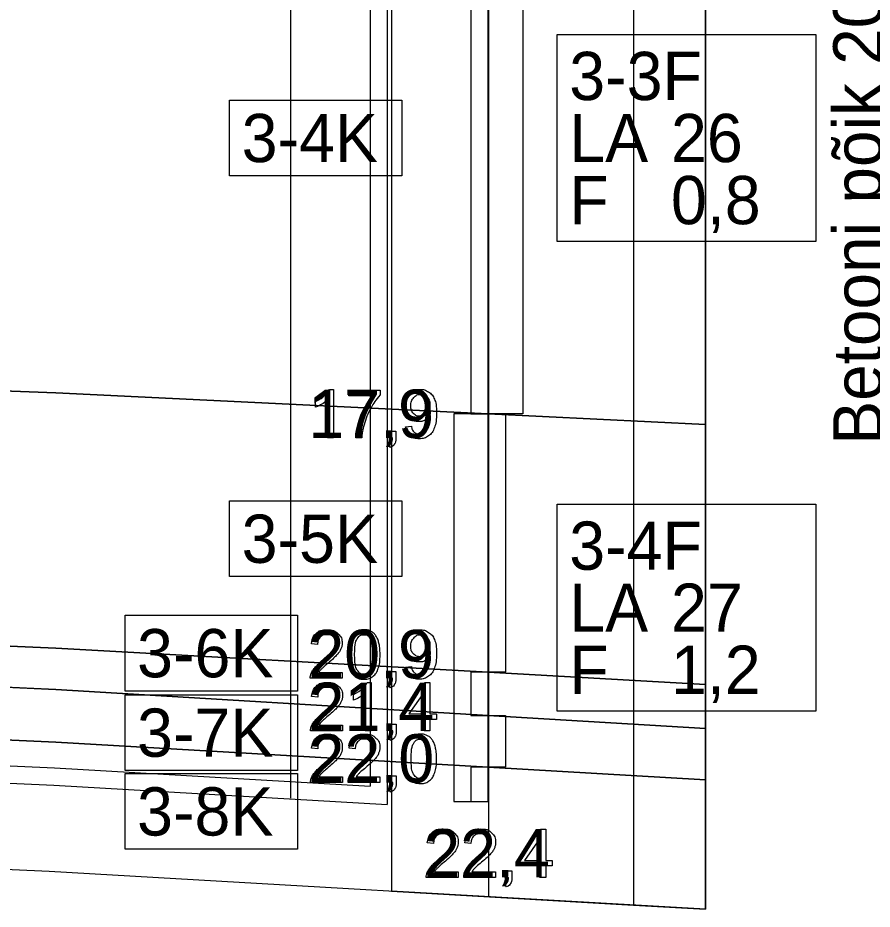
# Model space of a CAD drawing. Extents: x 544674 to 552202, y 6585829 to 6588119.
# Drawn here: x 551719.6 to 551818.7, y 6587239.4 to 6587342.8 of the extents above; entities that cross this region are included whole.
import ezdxf

# ---------------------------------------------------------------- set-up
doc = ezdxf.new("R2010")
doc.units = 0
for name, color, linetype in [('Default', 7, 'Continuous'), ('GEOLPUNKT', 7, 'Continuous'), ('Kaitsevöönd', 7, 'Continuous'), ('kataster', 7, 'Continuous'), ('ME', 7, 'Continuous'), ('PIIR', 7, 'Continuous'), ('Plokid', 7, 'Continuous'), ('Proovid', 7, 'Continuous'), ('RAJATIS', 7, 'Continuous'), ('RB trass', 7, 'Continuous'), ('Täide', 7, 'Continuous')]:
    doc.layers.add(name, color=color, linetype=linetype)

msp = doc.modelspace()

# ---------------------------------------------------------------- linework, layer by layer
at = {"layer": 'Default'}
for points in [[(551370.06, 6587312.8), (551452.85, 6587309.35), (551529.97, 6587306.14), (551544.15, 6587305.66), (551639.83, 6587302.46), (551724.04, 6587299.29), (551774.18, 6587296.85), (551799.4, 6587295.62)], [(551370.06, 6587285.34), (551452.85, 6587281.35), (551529.97, 6587277.64), (551544.15, 6587277.07), (551639.83, 6587273.34), (551724.04, 6587269.66), (551774.18, 6587266.85), (551799.4, 6587265.44)], [(551370.06, 6587281.62), (551452.85, 6587277.35), (551529.97, 6587273.38), (551544.15, 6587272.77), (551639.83, 6587268.78), (551724.04, 6587264.84), (551774.18, 6587261.85), (551799.4, 6587260.35)], [(551370.06, 6587274.98), (551452.85, 6587270.85), (551529.97, 6587267.01), (551544.15, 6587266.42), (551639.83, 6587262.56), (551724.04, 6587258.75), (551774.18, 6587255.85), (551799.4, 6587254.39)]]:
    msp.add_lwpolyline(points, dxfattribs=at)
at = {"layer": 'GEOLPUNKT'}
msp.add_line((551774.18, 6587475.85), (551774.18, 6587251.85), dxfattribs=at)
for points in [[(551780.16, 6587243.05), (551780.16, 6587244.39), (551777.73, 6587244.39), (551777.73, 6587245.02), (551780.28, 6587248.65), (551780.85, 6587248.65), (551780.85, 6587245.02), (551781.6, 6587245.02), (551781.6, 6587244.39), (551780.85, 6587244.39), (551780.85, 6587243.05), (551780.16, 6587243.05)], [(551780.16, 6587245.02), (551780.16, 6587247.55), (551778.41, 6587245.02), (551780.16, 6587245.02)], [(551767.83, 6587246.98), (551767.12, 6587247.05)], [(551772.18, 6587246.98), (551771.47, 6587247.05)], [(551770.7, 6587243.71), (551770.7, 6587243.05), (551766.99, 6587243.05)], [(551767.95, 6587243.71), (551770.7, 6587243.71)], [(551775.04, 6587243.71), (551775.04, 6587243.05), (551771.34, 6587243.05)], [(551772.3, 6587243.71), (551775.04, 6587243.71)], [(551776.15, 6587243.05), (551776.15, 6587243.83), (551776.94, 6587243.83), (551776.94, 6587243.05)], [(551776.54, 6587243.05), (551776.15, 6587243.05)], [(551776.3, 6587241.94), (551776.11, 6587242.24)]]:
    msp.add_lwpolyline(points, dxfattribs=at)
for points in [[(551767.12, 6587247.05), (551767.2, 6587247.84), (551767.67, 6587248.26), (551768.14, 6587248.67), (551768.94, 6587248.67), (551769.75, 6587248.67), (551770.22, 6587248.23), (551770.69, 6587247.78), (551770.69, 6587247.12), (551770.69, 6587246.78), (551770.55, 6587246.46), (551770.41, 6587246.13), (551770.09, 6587245.77), (551769.77, 6587245.42), (551769.04, 6587244.79), (551768.42, 6587244.27), (551768.24, 6587244.08), (551768.07, 6587243.9), (551767.95, 6587243.71)], [(551771.47, 6587247.05), (551771.54, 6587247.84), (551772.02, 6587248.26), (551772.49, 6587248.67), (551773.29, 6587248.67), (551774.1, 6587248.67), (551774.57, 6587248.23), (551775.04, 6587247.78), (551775.04, 6587247.12), (551775.04, 6587246.78), (551774.9, 6587246.46), (551774.76, 6587246.13), (551774.44, 6587245.77), (551774.12, 6587245.42), (551773.38, 6587244.79), (551772.77, 6587244.27), (551772.59, 6587244.08), (551772.41, 6587243.9), (551772.3, 6587243.71)], [(551766.99, 6587243.05), (551766.99, 6587243.3), (551767.07, 6587243.53), (551767.22, 6587243.91), (551767.53, 6587244.27), (551767.84, 6587244.64), (551768.43, 6587245.12), (551769.34, 6587245.87), (551769.66, 6587246.31), (551769.98, 6587246.74), (551769.98, 6587247.13), (551769.98, 6587247.54), (551769.69, 6587247.82), (551769.39, 6587248.1), (551768.93, 6587248.1), (551768.43, 6587248.1), (551768.13, 6587247.81), (551767.84, 6587247.51), (551767.83, 6587246.98)], [(551771.34, 6587243.05), (551771.34, 6587243.3), (551771.42, 6587243.53), (551771.57, 6587243.91), (551771.88, 6587244.27), (551772.19, 6587244.64), (551772.78, 6587245.12), (551773.69, 6587245.87), (551774.01, 6587246.31), (551774.33, 6587246.74), (551774.33, 6587247.13), (551774.33, 6587247.54), (551774.04, 6587247.82), (551773.74, 6587248.1), (551773.28, 6587248.1), (551772.78, 6587248.1), (551772.48, 6587247.81), (551772.18, 6587247.51), (551772.18, 6587246.98)], [(551776.11, 6587242.24), (551776.33, 6587242.33), (551776.43, 6587242.52), (551776.53, 6587242.7), (551776.54, 6587243.05)], [(551776.94, 6587243.05), (551776.94, 6587242.62), (551776.78, 6587242.35), (551776.63, 6587242.09), (551776.3, 6587241.94)]]:
    msp.add_open_spline(points, degree=3, dxfattribs=at)
at = {"layer": 'Kaitsevöönd'}
for p, q in [((551791.02, 6587473.78), (551791.02, 6587239.85)), ((551799.4, 6587239.37), (551799.4, 6587471.23)), ((551791.02, 6587239.85), (551799.4, 6587239.37))]:
    msp.add_line(p, q, dxfattribs=at)
msp.add_lwpolyline([(551799.4, 6587471.23), (551799.4, 6587239.37), (551762.97, 6587241.47)], dxfattribs=at)
at = {"layer": 'ME'}
for p, q in [((551762.47, 6587466.78), (551762.47, 6587251.52)), ((551760.47, 6587466.73), (551760.47, 6587253.64))]:
    msp.add_line(p, q, dxfattribs=at)
msp.add_lwpolyline([(551397.17, 6587270.62), (551529.84, 6587264.01), (551544.03, 6587263.42), (551639.7, 6587259.56), (551723.89, 6587255.76), (551760.47, 6587253.64)], dxfattribs=at)
at = {"layer": 'PIIR'}
msp.add_line((551774.26, 6587240.82), (551774.26, 6587475.85), dxfattribs=at)
at = {"layer": 'Plokid'}
msp.add_line((551762.47, 6587422.98), (551762.47, 6587251.52), dxfattribs=at)
msp.add_lwpolyline([(551399.57, 6587268.5), (551529.75, 6587262.01), (551543.95, 6587261.42), (551639.62, 6587257.56), (551723.79, 6587253.76), (551762.47, 6587251.52)], dxfattribs=at)
at = {"layer": 'Proovid'}
for points in [[(551774.18, 6587360.85), (551772.18, 6587360.85), (551772.18, 6587296.85), (551774.18, 6587296.85)], [(551774.18, 6587360.85), (551778.18, 6587360.85), (551778.18, 6587296.85), (551774.18, 6587296.85)], [(551782.18, 6587340.85), (551812.18, 6587340.85), (551812.18, 6587316.85), (551782.18, 6587316.85)], [(551744.18, 6587333.25), (551764.18, 6587333.25), (551764.18, 6587324.45), (551744.18, 6587324.45)], [(551774.18, 6587296.85), (551770.18, 6587296.85), (551770.18, 6587251.85), (551774.18, 6587251.85)], [(551774.18, 6587296.85), (551776.18, 6587296.85), (551776.18, 6587266.85), (551774.18, 6587266.85)], [(551744.18, 6587286.75), (551764.18, 6587286.75), (551764.18, 6587277.95), (551744.18, 6587277.95)], [(551782.18, 6587286.35), (551812.18, 6587286.35), (551812.18, 6587262.35), (551782.18, 6587262.35)], [(551732.05, 6587273.47), (551752.05, 6587273.47), (551752.05, 6587264.67), (551732.05, 6587264.67)], [(551774.18, 6587266.85), (551772.18, 6587266.85), (551772.18, 6587261.85), (551774.18, 6587261.85)], [(551732.05, 6587264.25), (551752.05, 6587264.25), (551752.05, 6587255.45), (551732.05, 6587255.45)], [(551774.18, 6587261.85), (551776.18, 6587261.85), (551776.18, 6587255.85), (551774.18, 6587255.85)], [(551774.18, 6587255.85), (551772.18, 6587255.85), (551772.18, 6587251.85), (551774.18, 6587251.85)], [(551732.05, 6587255.11), (551752.05, 6587255.11), (551752.05, 6587246.31), (551732.05, 6587246.31)]]:
    msp.add_lwpolyline(points, close=True, dxfattribs=at)
for points in [[(551755.77, 6587299.67), (551756.22, 6587299.67), (551756.22, 6587294.05)], [(551758.03, 6587298.92), (551758.03, 6587299.58), (551761.65, 6587299.58), (551761.65, 6587299.04)], [(551754.15, 6587297.6), (551754.15, 6587298.27)], [(551756.22, 6587294.05), (551755.53, 6587294.05), (551755.53, 6587298.43)], [(551760.77, 6587298.92), (551758.03, 6587298.92)], [(551764.6, 6587295.35), (551765.27, 6587295.41)], [(551759.52, 6587294.05), (551758.81, 6587294.05)], [(551762.7, 6587294.05), (551762.7, 6587294.83), (551763.48, 6587294.83), (551763.48, 6587294.05)], [(551763.09, 6587294.05), (551762.7, 6587294.05)], [(551762.85, 6587292.94), (551762.65, 6587293.24)], [(551754.38, 6587270.09), (551753.67, 6587270.16)], [(551764.6, 6587267.45), (551765.27, 6587267.51)], [(551757.24, 6587266.82), (551757.24, 6587266.16), (551753.54, 6587266.16)], [(551754.5, 6587266.82), (551757.24, 6587266.82)], [(551762.7, 6587266.16), (551762.7, 6587266.94), (551763.48, 6587266.94), (551763.48, 6587266.16)], [(551763.09, 6587266.16), (551762.7, 6587266.16)], [(551760.16, 6587265.67), (551760.6, 6587265.67), (551760.6, 6587260.05)], [(551762.85, 6587265.05), (551762.65, 6587265.34)], [(551766.74, 6587260.05), (551766.74, 6587261.39), (551764.31, 6587261.39), (551764.31, 6587262.02), (551766.86, 6587265.65), (551767.42, 6587265.65), (551767.42, 6587262.02), (551768.18, 6587262.02), (551768.18, 6587261.39), (551767.42, 6587261.39), (551767.42, 6587260.05), (551766.74, 6587260.05)], [(551754.41, 6587263.98), (551753.7, 6587264.05)], [(551758.54, 6587263.6), (551758.54, 6587264.27)], [(551760.6, 6587260.05), (551759.91, 6587260.05), (551759.91, 6587264.43)], [(551766.74, 6587262.02), (551766.74, 6587264.55), (551764.99, 6587262.02), (551766.74, 6587262.02)], [(551757.27, 6587260.71), (551757.27, 6587260.05), (551753.57, 6587260.05)], [(551754.53, 6587260.71), (551757.27, 6587260.71)], [(551762.73, 6587260.05), (551762.73, 6587260.83), (551763.52, 6587260.83), (551763.52, 6587260.05)], [(551763.12, 6587260.05), (551762.73, 6587260.05)], [(551762.88, 6587258.94), (551762.69, 6587259.24)], [(551754.41, 6587257.98), (551753.7, 6587258.05)], [(551758.76, 6587257.98), (551758.05, 6587258.05)], [(551762.73, 6587254.05), (551762.73, 6587254.83), (551763.51, 6587254.83), (551763.51, 6587254.05)], [(551757.27, 6587254.71), (551757.27, 6587254.05), (551753.57, 6587254.05)], [(551754.53, 6587254.71), (551757.27, 6587254.71)], [(551761.62, 6587254.71), (551761.62, 6587254.05), (551757.92, 6587254.05)], [(551758.88, 6587254.71), (551761.62, 6587254.71)], [(551763.12, 6587254.05), (551762.73, 6587254.05)], [(551762.87, 6587252.94), (551762.68, 6587253.24)]]:
    msp.add_lwpolyline(points, dxfattribs=at)
for points in [[(551754.15, 6587298.27), (551754.73, 6587298.54), (551755.16, 6587298.92), (551755.59, 6587299.31), (551755.77, 6587299.67)], [(551765.27, 6587295.41), (551765.35, 6587294.94), (551765.59, 6587294.73), (551765.82, 6587294.52), (551766.19, 6587294.52), (551766.51, 6587294.52), (551766.75, 6587294.67), (551766.99, 6587294.81), (551767.14, 6587295.05), (551767.29, 6587295.3), (551767.39, 6587295.71), (551767.5, 6587296.12), (551767.5, 6587296.55), (551767.5, 6587296.6), (551767.49, 6587296.69), (551767.29, 6587296.36), (551766.93, 6587296.15), (551766.57, 6587295.95), (551766.16, 6587295.95), (551765.46, 6587295.95), (551764.98, 6587296.45), (551764.5, 6587296.96), (551764.5, 6587297.78), (551764.5, 6587298.63), (551765, 6587299.15), (551765.5, 6587299.67), (551766.26, 6587299.67), (551766.81, 6587299.67), (551767.26, 6587299.38), (551767.71, 6587299.08), (551767.95, 6587298.54), (551768.18, 6587298), (551768.18, 6587296.97), (551768.18, 6587295.89), (551767.95, 6587295.26), (551767.71, 6587294.62), (551767.25, 6587294.29), (551766.79, 6587293.96), (551766.18, 6587293.96), (551765.52, 6587293.96), (551765.1, 6587294.32), (551764.69, 6587294.69), (551764.6, 6587295.35)], [(551755.53, 6587298.43), (551755.28, 6587298.19), (551754.88, 6587297.96), (551754.48, 6587297.72), (551754.15, 6587297.6)], [(551758.81, 6587294.05), (551758.82, 6587294.71), (551759.07, 6587295.65), (551759.32, 6587296.58), (551759.78, 6587297.45), (551760.24, 6587298.32), (551760.77, 6587298.92)], [(551761.65, 6587299.04), (551761.12, 6587298.47), (551760.59, 6587297.53), (551760.07, 6587296.59), (551759.78, 6587295.59), (551759.57, 6587294.89), (551759.52, 6587294.05)], [(551767.42, 6587297.82), (551767.42, 6587298.41), (551767.1, 6587298.76), (551766.79, 6587299.1), (551766.35, 6587299.1), (551765.89, 6587299.1), (551765.55, 6587298.73), (551765.21, 6587298.36), (551765.21, 6587297.76), (551765.21, 6587297.22), (551765.53, 6587296.89), (551765.85, 6587296.56), (551766.33, 6587296.56), (551766.8, 6587296.56), (551767.11, 6587296.89), (551767.42, 6587297.22), (551767.42, 6587297.82)], [(551762.65, 6587293.24), (551762.87, 6587293.33), (551762.97, 6587293.52), (551763.08, 6587293.7), (551763.09, 6587294.05)], [(551763.48, 6587294.05), (551763.48, 6587293.62), (551763.33, 6587293.35), (551763.18, 6587293.09), (551762.85, 6587292.94)], [(551753.67, 6587270.16), (551753.74, 6587270.95), (551754.21, 6587271.36), (551754.69, 6587271.78), (551755.49, 6587271.78), (551756.29, 6587271.78), (551756.76, 6587271.33), (551757.23, 6587270.88), (551757.23, 6587270.22), (551757.23, 6587269.89), (551757.09, 6587269.56), (551756.96, 6587269.24), (551756.64, 6587268.88), (551756.32, 6587268.52), (551755.58, 6587267.89), (551754.96, 6587267.37), (551754.79, 6587267.19), (551754.61, 6587267), (551754.5, 6587266.82)], [(551757.98, 6587268.92), (551757.98, 6587269.91), (551758.18, 6587270.52), (551758.39, 6587271.12), (551758.79, 6587271.45), (551759.19, 6587271.78), (551759.8, 6587271.78), (551760.25, 6587271.78), (551760.6, 6587271.6), (551760.94, 6587271.41), (551761.16, 6587271.07), (551761.38, 6587270.73), (551761.5, 6587270.24), (551761.63, 6587269.75), (551761.63, 6587268.92), (551761.63, 6587267.93), (551761.43, 6587267.33), (551761.22, 6587266.72), (551760.82, 6587266.39), (551760.42, 6587266.06), (551759.8, 6587266.06), (551758.99, 6587266.06), (551758.53, 6587266.64), (551757.98, 6587267.34), (551757.98, 6587268.92)], [(551765.27, 6587267.51), (551765.35, 6587267.05), (551765.59, 6587266.84), (551765.82, 6587266.62), (551766.19, 6587266.62), (551766.51, 6587266.62), (551766.75, 6587266.77), (551766.99, 6587266.92), (551767.14, 6587267.16), (551767.29, 6587267.4), (551767.39, 6587267.81), (551767.5, 6587268.23), (551767.5, 6587268.65), (551767.5, 6587268.7), (551767.49, 6587268.79), (551767.29, 6587268.46), (551766.93, 6587268.26), (551766.57, 6587268.05), (551766.16, 6587268.05), (551765.46, 6587268.05), (551764.98, 6587268.56), (551764.5, 6587269.06), (551764.5, 6587269.89), (551764.5, 6587270.74), (551765, 6587271.26), (551765.5, 6587271.78), (551766.26, 6587271.78), (551766.81, 6587271.78), (551767.26, 6587271.48), (551767.71, 6587271.19), (551767.95, 6587270.64), (551768.18, 6587270.1), (551768.18, 6587269.07), (551768.18, 6587268), (551767.95, 6587267.36), (551767.71, 6587266.73), (551767.25, 6587266.39), (551766.79, 6587266.06), (551766.18, 6587266.06), (551765.52, 6587266.06), (551765.1, 6587266.43), (551764.69, 6587266.79), (551764.6, 6587267.45)], [(551753.54, 6587266.16), (551753.53, 6587266.4), (551753.62, 6587266.63), (551753.76, 6587267.01), (551754.07, 6587267.38), (551754.39, 6587267.74), (551754.97, 6587268.22), (551755.88, 6587268.97), (551756.2, 6587269.41), (551756.52, 6587269.85), (551756.52, 6587270.24), (551756.52, 6587270.65), (551756.23, 6587270.93), (551755.94, 6587271.21), (551755.47, 6587271.21), (551754.98, 6587271.21), (551754.68, 6587270.91), (551754.38, 6587270.61), (551754.38, 6587270.09)], [(551758.69, 6587268.92), (551758.69, 6587267.54), (551759.01, 6587267.08), (551759.33, 6587266.62), (551759.8, 6587266.62), (551760.28, 6587266.62), (551760.6, 6587267.08), (551760.92, 6587267.54), (551760.92, 6587268.92), (551760.92, 6587270.3), (551760.6, 6587270.75), (551760.28, 6587271.21), (551759.8, 6587271.21), (551759.32, 6587271.21), (551759.04, 6587270.81), (551758.69, 6587270.3), (551758.69, 6587268.92)], [(551767.42, 6587269.92), (551767.42, 6587270.51), (551767.1, 6587270.86), (551766.79, 6587271.21), (551766.35, 6587271.21), (551765.89, 6587271.21), (551765.55, 6587270.83), (551765.21, 6587270.46), (551765.21, 6587269.86), (551765.21, 6587269.33), (551765.53, 6587268.99), (551765.85, 6587268.66), (551766.33, 6587268.66), (551766.8, 6587268.66), (551767.11, 6587268.99), (551767.42, 6587269.33), (551767.42, 6587269.92)], [(551762.65, 6587265.34), (551762.87, 6587265.44), (551762.97, 6587265.62), (551763.08, 6587265.81), (551763.09, 6587266.16)], [(551763.48, 6587266.16), (551763.48, 6587265.72), (551763.33, 6587265.46), (551763.18, 6587265.19), (551762.85, 6587265.05)], [(551753.57, 6587260.05), (551753.57, 6587260.3), (551753.65, 6587260.53), (551753.8, 6587260.91), (551754.11, 6587261.27), (551754.42, 6587261.64), (551755.01, 6587262.12), (551755.92, 6587262.87), (551756.24, 6587263.31), (551756.56, 6587263.74), (551756.56, 6587264.13), (551756.56, 6587264.54), (551756.27, 6587264.82), (551755.97, 6587265.1), (551755.51, 6587265.1), (551755.01, 6587265.1), (551754.71, 6587264.81), (551754.41, 6587264.51), (551754.41, 6587263.98)], [(551753.7, 6587264.05), (551753.77, 6587264.84), (551754.25, 6587265.26), (551754.72, 6587265.67), (551755.52, 6587265.67), (551756.33, 6587265.67), (551756.8, 6587265.23), (551757.27, 6587264.78), (551757.27, 6587264.12), (551757.27, 6587263.78), (551757.13, 6587263.46), (551756.99, 6587263.13), (551756.67, 6587262.77), (551756.35, 6587262.42), (551755.61, 6587261.79), (551755, 6587261.27), (551754.82, 6587261.08), (551754.64, 6587260.9), (551754.53, 6587260.71)], [(551758.54, 6587264.27), (551759.11, 6587264.54), (551759.55, 6587264.92), (551759.98, 6587265.31), (551760.16, 6587265.67)], [(551759.91, 6587264.43), (551759.66, 6587264.19), (551759.26, 6587263.96), (551758.86, 6587263.72), (551758.54, 6587263.6)], [(551762.69, 6587259.24), (551762.9, 6587259.33), (551763.01, 6587259.52), (551763.11, 6587259.7), (551763.12, 6587260.05)], [(551763.52, 6587260.05), (551763.52, 6587259.62), (551763.36, 6587259.35), (551763.21, 6587259.09), (551762.88, 6587258.94)], [(551753.57, 6587254.05), (551753.56, 6587254.3), (551753.65, 6587254.53), (551753.79, 6587254.91), (551754.1, 6587255.27), (551754.42, 6587255.64), (551755, 6587256.12), (551755.91, 6587256.87), (551756.23, 6587257.31), (551756.55, 6587257.74), (551756.55, 6587258.13), (551756.55, 6587258.54), (551756.26, 6587258.82), (551755.97, 6587259.1), (551755.5, 6587259.1), (551755.01, 6587259.1), (551754.71, 6587258.81), (551754.41, 6587258.51), (551754.41, 6587257.98)], [(551753.7, 6587258.05), (551753.77, 6587258.84), (551754.24, 6587259.26), (551754.72, 6587259.67), (551755.52, 6587259.67), (551756.32, 6587259.67), (551756.79, 6587259.23), (551757.26, 6587258.78), (551757.26, 6587258.12), (551757.26, 6587257.78), (551757.12, 6587257.46), (551756.99, 6587257.13), (551756.67, 6587256.77), (551756.35, 6587256.42), (551755.61, 6587255.79), (551754.99, 6587255.27), (551754.82, 6587255.08), (551754.64, 6587254.9), (551754.53, 6587254.71)], [(551757.92, 6587254.05), (551757.91, 6587254.3), (551758, 6587254.53), (551758.14, 6587254.91), (551758.45, 6587255.27), (551758.76, 6587255.64), (551759.35, 6587256.12), (551760.26, 6587256.87), (551760.58, 6587257.31), (551760.9, 6587257.74), (551760.9, 6587258.13), (551760.9, 6587258.54), (551760.61, 6587258.82), (551760.32, 6587259.1), (551759.85, 6587259.1), (551759.35, 6587259.1), (551759.06, 6587258.81), (551758.76, 6587258.51), (551758.76, 6587257.98)], [(551758.05, 6587258.05), (551758.12, 6587258.84), (551758.59, 6587259.26), (551759.07, 6587259.67), (551759.87, 6587259.67), (551760.67, 6587259.67), (551761.14, 6587259.23), (551761.61, 6587258.78), (551761.61, 6587258.12), (551761.61, 6587257.78), (551761.47, 6587257.46), (551761.34, 6587257.13), (551761.02, 6587256.77), (551760.7, 6587256.42), (551759.96, 6587255.79), (551759.34, 6587255.27), (551759.17, 6587255.08), (551758.99, 6587254.9), (551758.88, 6587254.71)], [(551764.53, 6587256.81), (551764.53, 6587257.81), (551764.74, 6587258.41), (551764.94, 6587259.02), (551765.34, 6587259.34), (551765.74, 6587259.67), (551766.36, 6587259.67), (551766.81, 6587259.67), (551767.15, 6587259.49), (551767.49, 6587259.31), (551767.71, 6587258.97), (551767.93, 6587258.63), (551768.05, 6587258.14), (551768.18, 6587257.64), (551768.18, 6587256.81), (551768.18, 6587255.83), (551767.98, 6587255.22), (551767.78, 6587254.62), (551767.37, 6587254.29), (551766.97, 6587253.96), (551766.36, 6587253.96), (551765.55, 6587253.96), (551765.08, 6587254.54), (551764.53, 6587255.24), (551764.53, 6587256.81)], [(551765.24, 6587256.81), (551765.24, 6587255.43), (551765.56, 6587254.98), (551765.88, 6587254.52), (551766.36, 6587254.52), (551766.83, 6587254.52), (551767.15, 6587254.98), (551767.47, 6587255.44), (551767.47, 6587256.81), (551767.47, 6587258.2), (551767.15, 6587258.65), (551766.83, 6587259.1), (551766.35, 6587259.1), (551765.88, 6587259.1), (551765.59, 6587258.7), (551765.24, 6587258.19), (551765.24, 6587256.81)], [(551762.68, 6587253.24), (551762.9, 6587253.33), (551763, 6587253.52), (551763.11, 6587253.7), (551763.12, 6587254.05)], [(551763.51, 6587254.05), (551763.51, 6587253.62), (551763.36, 6587253.35), (551763.21, 6587253.09), (551762.87, 6587252.94)]]:
    msp.add_open_spline(points, degree=3, dxfattribs=at)
at = {"layer": 'RAJATIS'}
msp.add_line((551751.25, 6587425.83), (551751.25, 6587252.26), dxfattribs=at)
at = {"layer": 'RB trass'}
for p, q in [((551799.4, 6587239.37), (551799.4, 6587471.23)), ((551762.97, 6587466.78), (551762.97, 6587241.47))]:
    msp.add_line(p, q, dxfattribs=at)
msp.add_lwpolyline([(551762.97, 6587241.47), (551791.02, 6587239.85), (551799.4, 6587239.37)], dxfattribs=at)
at = {"layer": 'Täide'}
for p, q in [((551799.4, 6587239.37), (551799.4, 6587420.8)), ((551799.4, 6587239.37), (551799.4, 6587420.8)), ((551799.4, 6587239.37), (551799.4, 6587420.8)), ((551799.4, 6587239.37), (551799.4, 6587420.8)), ((551799.4, 6587295.62), (551799.4, 6587359.62)), ((551639.83, 6587302.46), (551724.04, 6587299.29)), ((551799.4, 6587265.44), (551799.4, 6587295.62)), ((551724.04, 6587264.84), (551639.83, 6587268.78)), ((551799.4, 6587260.35), (551799.4, 6587265.44)), ((551799.4, 6587254.39), (551799.4, 6587260.35)), ((551799.4, 6587239.37), (551799.4, 6587254.39))]:
    msp.add_line(p, q, dxfattribs=at)
for points in [[(551799.4, 6587471.23), (551799.4, 6587239.37)], [(551799.4, 6587295.62), (551774.18, 6587296.85), (551724.04, 6587299.29), (551639.83, 6587302.46), (551544.15, 6587305.66), (551529.97, 6587306.14), (551452.85, 6587309.35), (551370.06, 6587312.8)], [(551724.04, 6587299.29), (551774.18, 6587296.85), (551799.4, 6587295.62)], [(551799.4, 6587265.44), (551774.18, 6587266.85), (551724.04, 6587269.66), (551639.83, 6587273.34), (551544.15, 6587277.07), (551529.97, 6587277.64), (551452.85, 6587281.35), (551370.06, 6587285.34)], [(551370.06, 6587281.62), (551452.85, 6587277.35), (551529.97, 6587273.38), (551544.15, 6587272.77), (551639.83, 6587268.78), (551724.04, 6587264.84), (551774.18, 6587261.85), (551799.4, 6587260.35)], [(551544.15, 6587277.07), (551639.83, 6587273.34), (551724.04, 6587269.66)], [(551370.06, 6587274.98), (551452.85, 6587270.85), (551529.97, 6587267.01), (551544.15, 6587266.42), (551639.83, 6587262.56), (551724.04, 6587258.75), (551774.18, 6587255.85), (551799.4, 6587254.39)], [(551724.04, 6587269.66), (551774.18, 6587266.85), (551799.4, 6587265.44)], [(551799.4, 6587260.35), (551774.18, 6587261.85), (551724.04, 6587264.84)], [(551799.4, 6587254.39), (551774.18, 6587255.85), (551724.04, 6587258.75), (551639.83, 6587262.56)], [(551370.06, 6587259.96), (551529.29, 6587252.02), (551543.54, 6587251.43), (551639.19, 6587247.57), (551723.27, 6587243.77), (551799.4, 6587239.37)], [(551370.06, 6587259.96), (551529.29, 6587252.02), (551543.54, 6587251.43), (551639.19, 6587247.57), (551723.27, 6587243.77), (551799.4, 6587239.37)], [(551370.06, 6587259.96), (551529.29, 6587252.02), (551543.54, 6587251.43), (551639.19, 6587247.57), (551723.27, 6587243.77), (551799.4, 6587239.37)], [(551370.06, 6587259.96), (551529.29, 6587252.02), (551543.54, 6587251.43), (551639.19, 6587247.57), (551723.27, 6587243.77), (551799.4, 6587239.37)], [(551370.06, 6587259.96), (551529.29, 6587252.02), (551543.54, 6587251.43), (551639.19, 6587247.57), (551723.27, 6587243.77), (551799.4, 6587239.37)], [(551639.19, 6587247.57), (551723.27, 6587243.77), (551799.4, 6587239.37)]]:
    msp.add_lwpolyline(points, dxfattribs=at)

# ---------------------------------------------------------------- texts
at = {"layer": 'GEOLPUNKT'}
msp.add_text('22,4', height=5.6, dxfattribs=at).set_placement((551766.76, 6587243.05))
at = {"layer": 'kataster'}
msp.add_text('Betooni põik 20 // Varivere tee 10 // Tallinn-Tapa 115-118,2 km', height=5.7, rotation=90, dxfattribs=at).set_placement((551819.9, 6587293.27))
at = {"layer": 'Proovid'}
for s, p in [('3-3F', (551783.58, 6587333.25)), ('3-4K', (551745.58, 6587326.05)), ('LA', (551783.58, 6587326.05)), ('26', (551795.38, 6587326.05)), ('F', (551783.58, 6587318.85)), ('0,8', (551795.38, 6587318.85)), ('17,9', (551753.31, 6587294.05)), ('3-5K', (551745.58, 6587279.55)), ('3-4F', (551783.58, 6587278.75)), ('LA', (551783.58, 6587271.55)), ('27', (551795.38, 6587271.55)), ('3-6K', (551733.45, 6587266.27)), ('20,9', (551753.31, 6587266.16)), ('F', (551783.58, 6587264.35)), ('1,2', (551795.38, 6587264.35)), ('21,4', (551753.34, 6587260.05)), ('3-7K', (551733.45, 6587257.05)), ('22,0', (551753.34, 6587254.05)), ('3-8K', (551733.45, 6587247.91))]:
    msp.add_text(s, height=5.6, dxfattribs=at).set_placement(p)

doc.saveas('drawing.dxf')
